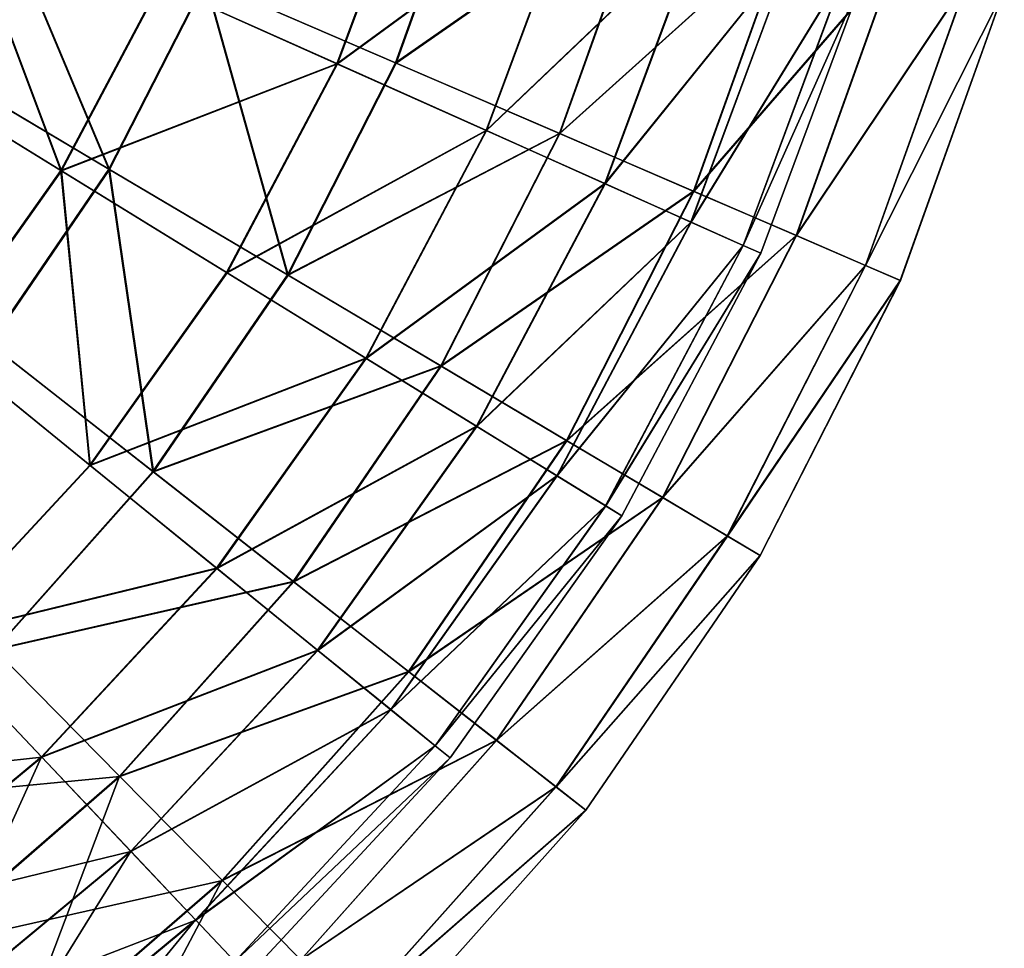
# Model space of a CAD drawing. Header units: millimetres. Extents: x -221 to 238, y -218 to 203.
# Tile 423 of 546: x 202 to 235, y -77 to -46. Entities that reach past the tile are written whole.
import ezdxf

# ---------------------------------------------------------------- set-up
doc = ezdxf.new("R2010")
doc.units = ezdxf.units.MM
doc.header["$LTSCALE"] = 25.4
doc.layers.get('0').update_dxf_attribs({"true_color": 0xff5454})

# ---------------------------------------------------------------- blocks, each defined once
blk = doc.blocks.new('KARO-V-10303.STL#1')
at = {"color": 7, "true_color": 0xffffff}
mesh = blk.add_polyface(dxfattribs=at)
corners = [(215.711, -39.989, 412.04), (207.108, -44.698, 404.365), (212.987, -47.33, 412.04), (209.539, -38.148, 404.365)]
mesh.append_faces([[corners[k] for k in face] for face in [(0, 1, 2), (1, 0, 3)]], dxfattribs={"vtx0": -1, "color": 7})
mesh = blk.add_polyface(dxfattribs=at)
corners = [(207.129, -44.708, 513.387), (215.731, -39.995, 505.71), (213.006, -47.338, 505.71), (209.561, -38.155, 513.387)]
mesh.append_faces([[corners[k] for k in face] for face in [(0, 1, 2), (1, 0, 3)]], dxfattribs={"vtx0": -1, "color": 7})
mesh = blk.add_polyface(dxfattribs=at)
corners = [(217.593, -39.864, 509.992), (208.617, -44.572, 517.314), (214.935, -47.299, 509.992), (210.979, -37.967, 517.314)]
mesh.append_faces([[corners[k] for k in face] for face in [(0, 1, 2), (1, 0, 3)]], dxfattribs={"vtx0": -1, "color": 7})
mesh = blk.add_polyface(dxfattribs=at)
corners = [(208.642, -44.583, 400.666), (217.616, -39.87, 407.992), (214.956, -47.309, 407.992), (211.005, -37.975, 400.666)]
mesh.append_faces([[corners[k] for k in face] for face in [(0, 1, 2), (1, 0, 3)]], dxfattribs={"vtx0": -1, "color": 7})
mesh = blk.add_polyface(dxfattribs=at)
corners = [(220.904, -41.538, 420.468), (212.987, -47.33, 412.04), (217.933, -49.543, 420.468), (215.711, -39.989, 412.04)]
mesh.append_faces([[corners[k] for k in face] for face in [(0, 1, 2), (1, 0, 3)]], dxfattribs={"vtx0": -1, "color": 7})
mesh = blk.add_polyface(dxfattribs=at)
corners = [(213.006, -47.338, 505.71), (220.919, -41.543, 497.279), (217.948, -49.55, 497.279), (215.731, -39.995, 505.71)]
mesh.append_faces([[corners[k] for k in face] for face in [(0, 1, 2), (1, 0, 3)]], dxfattribs={"vtx0": -1, "color": 7})
mesh = blk.add_polyface(dxfattribs=at)
corners = [(223.273, -41.492, 501.865), (214.935, -47.299, 509.992), (220.36, -49.641, 501.865), (217.593, -39.864, 509.992)]
mesh.append_faces([[corners[k] for k in face] for face in [(0, 1, 2), (1, 0, 3)]], dxfattribs={"vtx0": -1, "color": 7})
mesh = blk.add_polyface(dxfattribs=at)
corners = [(214.956, -47.309, 407.992), (223.292, -41.498, 416.121), (220.378, -49.649, 416.121), (217.616, -39.87, 407.992)]
mesh.append_faces([[corners[k] for k in face] for face in [(0, 1, 2), (1, 0, 3)]], dxfattribs={"vtx0": -1, "color": 7})
mesh = blk.add_polyface(dxfattribs=at)
corners = [(203.843, -50.875, 404.365), (200.389, -41.691, 397.567), (197.574, -47.016, 397.567), (207.108, -44.698, 404.365)]
mesh.append_faces([[corners[k] for k in face] for face in [(0, 1, 2), (1, 0, 3)]], dxfattribs={"vtx0": -1, "color": 7})
mesh = blk.add_polyface(dxfattribs=at)
corners = [(200.413, -41.702, 520.188), (203.862, -50.887, 513.387), (197.596, -47.03, 520.188), (207.129, -44.708, 513.387)]
mesh.append_faces([[corners[k] for k in face] for face in [(0, 1, 2), (1, 0, 3)]], dxfattribs={"vtx0": -1, "color": 7})
mesh = blk.add_polyface(dxfattribs=at)
corners = [(205.43, -50.822, 517.314), (201.507, -41.504, 523.716), (198.771, -46.869, 523.716), (208.617, -44.572, 517.314)]
mesh.append_faces([[corners[k] for k in face] for face in [(0, 1, 2), (1, 0, 3)]], dxfattribs={"vtx0": -1, "color": 7})
mesh = blk.add_polyface(dxfattribs=at)
corners = [(201.534, -41.515, 394.261), (205.454, -50.836, 400.666), (198.797, -46.884, 394.261), (208.642, -44.583, 400.666)]
mesh.append_faces([[corners[k] for k in face] for face in [(0, 1, 2), (1, 0, 3)]], dxfattribs={"vtx0": -1, "color": 7})
mesh = blk.add_polyface(dxfattribs=at)
corners = [(225.032, -42.77, 429.515), (217.933, -49.543, 420.468), (221.865, -51.303, 429.515), (220.904, -41.538, 420.468)]
mesh.append_faces([[corners[k] for k in face] for face in [(0, 1, 2), (1, 0, 3)]], dxfattribs={"vtx0": -1, "color": 7})
mesh = blk.add_polyface(dxfattribs=at)
corners = [(217.948, -49.55, 497.279), (225.044, -42.774, 488.231), (221.876, -51.308, 488.231), (220.919, -41.543, 497.279)]
mesh.append_faces([[corners[k] for k in face] for face in [(0, 1, 2), (1, 0, 3)]], dxfattribs={"vtx0": -1, "color": 7})
mesh = blk.add_polyface(dxfattribs=at)
corners = [(227.928, -42.827, 493.061), (220.36, -49.641, 501.865), (224.806, -51.56, 493.061), (223.273, -41.492, 501.865)]
mesh.append_faces([[corners[k] for k in face] for face in [(0, 1, 2), (1, 0, 3)]], dxfattribs={"vtx0": -1, "color": 7})
mesh = blk.add_polyface(dxfattribs=at)
corners = [(220.378, -49.649, 416.121), (227.944, -42.831, 424.927), (224.821, -51.566, 424.927), (223.292, -41.498, 416.121)]
mesh.append_faces([[corners[k] for k in face] for face in [(0, 1, 2), (1, 0, 3)]], dxfattribs={"vtx0": -1, "color": 7})
mesh = blk.add_polyface(dxfattribs=at)
corners = [(228.029, -43.664, 439.033), (221.865, -51.303, 429.515), (224.72, -52.581, 439.033), (225.032, -42.77, 429.515)]
mesh.append_faces([[corners[k] for k in face] for face in [(0, 1, 2), (1, 0, 3)]], dxfattribs={"vtx0": -1, "color": 7})
mesh = blk.add_polyface(dxfattribs=at)
corners = [(221.876, -51.308, 488.231), (228.037, -43.667, 478.71), (224.728, -52.584, 478.71), (225.044, -42.774, 488.231)]
mesh.append_faces([[corners[k] for k in face] for face in [(0, 1, 2), (1, 0, 3)]], dxfattribs={"vtx0": -1, "color": 7})
mesh = blk.add_polyface(dxfattribs=at)
corners = [(231.487, -43.847, 483.72), (224.806, -51.56, 493.061), (228.205, -53.027, 483.72), (227.928, -42.827, 493.061)]
mesh.append_faces([[corners[k] for k in face] for face in [(0, 1, 2), (1, 0, 3)]], dxfattribs={"vtx0": -1, "color": 7})
mesh = blk.add_polyface(dxfattribs=at)
corners = [(224.821, -51.566, 424.927), (231.498, -43.85, 434.27), (228.215, -53.031, 434.27), (227.944, -42.831, 424.927)]
mesh.append_faces([[corners[k] for k in face] for face in [(0, 1, 2), (1, 0, 3)]], dxfattribs={"vtx0": -1, "color": 7})
mesh = blk.add_polyface(dxfattribs=at)
corners = [(229.848, -44.207, 448.872), (224.72, -52.581, 439.033), (226.453, -53.356, 448.872), (228.029, -43.664, 439.033)]
mesh.append_faces([[corners[k] for k in face] for face in [(0, 1, 2), (1, 0, 3)]], dxfattribs={"vtx0": -1, "color": 7})
mesh = blk.add_polyface(dxfattribs=at)
corners = [(224.728, -52.584, 478.71), (229.852, -44.208, 468.871), (226.457, -53.358, 468.871), (228.037, -43.667, 478.71)]
mesh.append_faces([[corners[k] for k in face] for face in [(0, 1, 2), (1, 0, 3)]], dxfattribs={"vtx0": -1, "color": 7})
mesh = blk.add_polyface(dxfattribs=at)
corners = [(233.891, -44.537, 473.988), (228.205, -53.027, 483.72), (230.502, -54.018, 473.988), (231.487, -43.847, 483.72)]
mesh.append_faces([[corners[k] for k in face] for face in [(0, 1, 2), (1, 0, 3)]], dxfattribs={"vtx0": -1, "color": 7})
mesh = blk.add_polyface(dxfattribs=at)
corners = [(228.215, -53.031, 434.27), (233.898, -44.539, 444.003), (230.508, -54.021, 444.003), (231.498, -43.85, 434.27)]
mesh.append_faces([[corners[k] for k in face] for face in [(0, 1, 2), (1, 0, 3)]], dxfattribs={"vtx0": -1, "color": 7})
mesh = blk.add_polyface(dxfattribs=at)
corners = [(230.459, -44.389, 458.871), (226.453, -53.356, 448.872), (227.035, -53.616, 458.871), (229.848, -44.207, 448.872)]
mesh.append_faces([[corners[k] for k in face] for face in [(0, 1, 2), (1, 0, 3)]], dxfattribs={"vtx0": -1, "color": 7})
mesh = blk.add_polyface(dxfattribs=at)
corners = [(226.457, -53.358, 468.871), (230.459, -44.389, 458.871), (227.035, -53.616, 458.871), (229.852, -44.208, 468.871)]
mesh.append_faces([[corners[k] for k in face] for face in [(0, 1, 2), (1, 0, 3)]], dxfattribs={"vtx0": -1, "color": 7})
mesh = blk.add_polyface(dxfattribs=at)
corners = [(212.987, -47.33, 412.04), (203.843, -50.875, 404.365), (209.329, -54.251, 412.04), (207.108, -44.698, 404.365)]
mesh.append_faces([[corners[k] for k in face] for face in [(0, 1, 2), (1, 0, 3)]], dxfattribs={"vtx0": -1, "color": 7})
mesh = blk.add_polyface(dxfattribs=at)
corners = [(211.347, -54.334, 509.992), (208.617, -44.572, 517.314), (205.43, -50.822, 517.314), (214.935, -47.299, 509.992)]
mesh.append_faces([[corners[k] for k in face] for face in [(0, 1, 2), (1, 0, 3)]], dxfattribs={"vtx0": -1, "color": 7})
mesh = blk.add_polyface(dxfattribs=at)
corners = [(208.642, -44.583, 400.666), (211.368, -54.346, 407.992), (205.454, -50.836, 400.666), (214.956, -47.309, 407.992)]
mesh.append_faces([[corners[k] for k in face] for face in [(0, 1, 2), (1, 0, 3)]], dxfattribs={"vtx0": -1, "color": 7})
mesh = blk.add_polyface(dxfattribs=at)
corners = [(235.104, -44.885, 464.02), (230.502, -54.018, 473.988), (231.66, -54.518, 464.02), (233.891, -44.537, 473.988)]
mesh.append_faces([[corners[k] for k in face] for face in [(0, 1, 2), (1, 0, 3)]], dxfattribs={"vtx0": -1, "color": 7})
mesh = blk.add_polyface(dxfattribs=at)
corners = [(230.508, -54.021, 444.003), (235.106, -44.885, 453.972), (231.662, -54.519, 453.972), (233.898, -44.539, 444.003)]
mesh.append_faces([[corners[k] for k in face] for face in [(0, 1, 2), (1, 0, 3)]], dxfattribs={"vtx0": -1, "color": 7})
mesh = blk.add_polyface(dxfattribs=at)
corners = [(203.862, -50.887, 513.387), (213.006, -47.338, 505.71), (209.346, -54.262, 505.71), (207.129, -44.708, 513.387)]
mesh.append_faces([[corners[k] for k in face] for face in [(0, 1, 2), (1, 0, 3)]], dxfattribs={"vtx0": -1, "color": 7})
mesh = blk.add_polyface(dxfattribs=at)
corners = [(235.106, -44.885, 453.972), (231.66, -54.518, 464.02), (231.662, -54.519, 453.972), (235.104, -44.885, 464.02)]
mesh.append_faces([[corners[k] for k in face] for face in [(0, 1, 2), (1, 0, 3)]], dxfattribs={"vtx0": -1, "color": 7})
mesh = blk.add_polyface(dxfattribs=at)
corners = [(201.471, -56.612, 517.314), (198.771, -46.869, 523.716), (195.371, -51.84, 523.716), (205.43, -50.822, 517.314)]
mesh.append_faces([[corners[k] for k in face] for face in [(0, 1, 2), (1, 0, 3)]], dxfattribs={"vtx0": -1, "color": 7})
mesh = blk.add_polyface(dxfattribs=at)
corners = [(198.797, -46.884, 394.261), (201.492, -56.629, 400.666), (195.395, -51.858, 394.261), (205.454, -50.836, 400.666)]
mesh.append_faces([[corners[k] for k in face] for face in [(0, 1, 2), (1, 0, 3)]], dxfattribs={"vtx0": -1, "color": 7})
mesh = blk.add_polyface(dxfattribs=at)
corners = [(199.799, -56.573, 404.365), (197.574, -47.016, 397.567), (194.088, -51.929, 397.567), (203.843, -50.875, 404.365)]
mesh.append_faces([[corners[k] for k in face] for face in [(0, 1, 2), (1, 0, 3)]], dxfattribs={"vtx0": -1, "color": 7})
mesh = blk.add_polyface(dxfattribs=at)
corners = [(197.596, -47.03, 520.188), (199.817, -56.587, 513.387), (194.108, -51.945, 520.188), (203.862, -50.887, 513.387)]
mesh.append_faces([[corners[k] for k in face] for face in [(0, 1, 2), (1, 0, 3)]], dxfattribs={"vtx0": -1, "color": 7})
mesh = blk.add_polyface(dxfattribs=at)
corners = [(220.36, -49.641, 501.865), (211.347, -54.334, 509.992), (216.428, -57.35, 501.865), (214.935, -47.299, 509.992)]
mesh.append_faces([[corners[k] for k in face] for face in [(0, 1, 2), (1, 0, 3)]], dxfattribs={"vtx0": -1, "color": 7})
mesh = blk.add_polyface(dxfattribs=at)
corners = [(211.368, -54.346, 407.992), (220.378, -49.649, 416.121), (216.445, -57.36, 416.121), (214.956, -47.309, 407.992)]
mesh.append_faces([[corners[k] for k in face] for face in [(0, 1, 2), (1, 0, 3)]], dxfattribs={"vtx0": -1, "color": 7})
mesh = blk.add_polyface(dxfattribs=at)
corners = [(217.933, -49.543, 420.468), (209.329, -54.251, 412.04), (213.943, -57.091, 420.468), (212.987, -47.33, 412.04)]
mesh.append_faces([[corners[k] for k in face] for face in [(0, 1, 2), (1, 0, 3)]], dxfattribs={"vtx0": -1, "color": 7})
mesh = blk.add_polyface(dxfattribs=at)
corners = [(209.346, -54.262, 505.71), (217.948, -49.55, 497.279), (213.957, -57.1, 497.279), (213.006, -47.338, 505.71)]
mesh.append_faces([[corners[k] for k in face] for face in [(0, 1, 2), (1, 0, 3)]], dxfattribs={"vtx0": -1, "color": 7})
mesh = blk.add_polyface(dxfattribs=at)
corners = [(221.865, -51.303, 429.515), (213.943, -57.091, 420.468), (217.612, -59.349, 429.515), (217.933, -49.543, 420.468)]
mesh.append_faces([[corners[k] for k in face] for face in [(0, 1, 2), (1, 0, 3)]], dxfattribs={"vtx0": -1, "color": 7})
mesh = blk.add_polyface(dxfattribs=at)
corners = [(213.957, -57.1, 497.279), (221.876, -51.308, 488.231), (217.622, -59.356, 488.231), (217.948, -49.55, 497.279)]
mesh.append_faces([[corners[k] for k in face] for face in [(0, 1, 2), (1, 0, 3)]], dxfattribs={"vtx0": -1, "color": 7})
mesh = blk.add_polyface(dxfattribs=at)
corners = [(224.806, -51.56, 493.061), (216.428, -57.35, 501.865), (220.593, -59.822, 493.061), (220.36, -49.641, 501.865)]
mesh.append_faces([[corners[k] for k in face] for face in [(0, 1, 2), (1, 0, 3)]], dxfattribs={"vtx0": -1, "color": 7})
mesh = blk.add_polyface(dxfattribs=at)
corners = [(216.445, -57.36, 416.121), (224.821, -51.566, 424.927), (220.607, -59.83, 424.927), (220.378, -49.649, 416.121)]
mesh.append_faces([[corners[k] for k in face] for face in [(0, 1, 2), (1, 0, 3)]], dxfattribs={"vtx0": -1, "color": 7})
mesh = blk.add_polyface(dxfattribs=at)
corners = [(204.798, -60.636, 412.04), (203.843, -50.875, 404.365), (199.799, -56.573, 404.365), (209.329, -54.251, 412.04)]
mesh.append_faces([[corners[k] for k in face] for face in [(0, 1, 2), (1, 0, 3)]], dxfattribs={"vtx0": -1, "color": 7})
mesh = blk.add_polyface(dxfattribs=at)
corners = [(203.862, -50.887, 513.387), (204.813, -60.649, 505.71), (199.817, -56.587, 513.387), (209.346, -54.262, 505.71)]
mesh.append_faces([[corners[k] for k in face] for face in [(0, 1, 2), (1, 0, 3)]], dxfattribs={"vtx0": -1, "color": 7})
mesh = blk.add_polyface(dxfattribs=at)
corners = [(206.89, -60.852, 509.992), (205.43, -50.822, 517.314), (201.471, -56.612, 517.314), (211.347, -54.334, 509.992)]
mesh.append_faces([[corners[k] for k in face] for face in [(0, 1, 2), (1, 0, 3)]], dxfattribs={"vtx0": -1, "color": 7})
mesh = blk.add_polyface(dxfattribs=at)
corners = [(205.454, -50.836, 400.666), (206.909, -60.867, 407.992), (201.492, -56.629, 400.666), (211.368, -54.346, 407.992)]
mesh.append_faces([[corners[k] for k in face] for face in [(0, 1, 2), (1, 0, 3)]], dxfattribs={"vtx0": -1, "color": 7})
mesh = blk.add_polyface(dxfattribs=at)
corners = [(224.72, -52.581, 439.033), (217.612, -59.349, 429.515), (220.276, -60.989, 439.033), (221.865, -51.303, 429.515)]
mesh.append_faces([[corners[k] for k in face] for face in [(0, 1, 2), (1, 0, 3)]], dxfattribs={"vtx0": -1, "color": 7})
mesh = blk.add_polyface(dxfattribs=at)
corners = [(217.622, -59.356, 488.231), (224.728, -52.584, 478.71), (220.283, -60.993, 478.71), (221.876, -51.308, 488.231)]
mesh.append_faces([[corners[k] for k in face] for face in [(0, 1, 2), (1, 0, 3)]], dxfattribs={"vtx0": -1, "color": 7})
mesh = blk.add_polyface(dxfattribs=at)
corners = [(228.205, -53.027, 483.72), (220.593, -59.822, 493.061), (223.776, -61.712, 483.72), (224.806, -51.56, 493.061)]
mesh.append_faces([[corners[k] for k in face] for face in [(0, 1, 2), (1, 0, 3)]], dxfattribs={"vtx0": -1, "color": 7})
mesh = blk.add_polyface(dxfattribs=at)
corners = [(220.607, -59.83, 424.927), (228.215, -53.031, 434.27), (223.786, -61.717, 434.27), (224.821, -51.566, 424.927)]
mesh.append_faces([[corners[k] for k in face] for face in [(0, 1, 2), (1, 0, 3)]], dxfattribs={"vtx0": -1, "color": 7})
mesh = blk.add_polyface(dxfattribs=at)
corners = [(226.453, -53.356, 448.872), (220.276, -60.989, 439.033), (221.892, -61.984, 448.872), (224.72, -52.581, 439.033)]
mesh.append_faces([[corners[k] for k in face] for face in [(0, 1, 2), (1, 0, 3)]], dxfattribs={"vtx0": -1, "color": 7})
mesh = blk.add_polyface(dxfattribs=at)
corners = [(220.283, -60.993, 478.71), (226.457, -53.358, 468.871), (221.896, -61.986, 468.871), (224.728, -52.584, 478.71)]
mesh.append_faces([[corners[k] for k in face] for face in [(0, 1, 2), (1, 0, 3)]], dxfattribs={"vtx0": -1, "color": 7})
mesh = blk.add_polyface(dxfattribs=at)
corners = [(230.502, -54.018, 473.988), (223.776, -61.712, 483.72), (225.927, -62.988, 473.988), (228.205, -53.027, 483.72)]
mesh.append_faces([[corners[k] for k in face] for face in [(0, 1, 2), (1, 0, 3)]], dxfattribs={"vtx0": -1, "color": 7})
mesh = blk.add_polyface(dxfattribs=at)
corners = [(223.786, -61.717, 434.27), (230.508, -54.021, 444.003), (225.933, -62.992, 444.003), (228.215, -53.031, 434.27)]
mesh.append_faces([[corners[k] for k in face] for face in [(0, 1, 2), (1, 0, 3)]], dxfattribs={"vtx0": -1, "color": 7})
mesh = blk.add_polyface(dxfattribs=at)
corners = [(227.035, -53.616, 458.871), (221.892, -61.984, 448.872), (222.435, -62.318, 458.871), (226.453, -53.356, 448.872)]
mesh.append_faces([[corners[k] for k in face] for face in [(0, 1, 2), (1, 0, 3)]], dxfattribs={"vtx0": -1, "color": 7})
mesh = blk.add_polyface(dxfattribs=at)
corners = [(221.896, -61.986, 468.871), (227.035, -53.616, 458.871), (222.435, -62.318, 458.871), (226.457, -53.358, 468.871)]
mesh.append_faces([[corners[k] for k in face] for face in [(0, 1, 2), (1, 0, 3)]], dxfattribs={"vtx0": -1, "color": 7})
mesh = blk.add_polyface(dxfattribs=at)
corners = [(231.66, -54.518, 464.02), (225.927, -62.988, 473.988), (227.012, -63.632, 464.02), (230.502, -54.018, 473.988)]
mesh.append_faces([[corners[k] for k in face] for face in [(0, 1, 2), (1, 0, 3)]], dxfattribs={"vtx0": -1, "color": 7})
mesh = blk.add_polyface(dxfattribs=at)
corners = [(225.933, -62.992, 444.003), (231.662, -54.519, 453.972), (227.014, -63.634, 453.972), (230.508, -54.021, 444.003)]
mesh.append_faces([[corners[k] for k in face] for face in [(0, 1, 2), (1, 0, 3)]], dxfattribs={"vtx0": -1, "color": 7})
mesh = blk.add_polyface(dxfattribs=at)
corners = [(213.943, -57.091, 420.468), (204.798, -60.636, 412.04), (209.002, -64.054, 420.468), (209.329, -54.251, 412.04)]
mesh.append_faces([[corners[k] for k in face] for face in [(0, 1, 2), (1, 0, 3)]], dxfattribs={"vtx0": -1, "color": 7})
mesh = blk.add_polyface(dxfattribs=at)
corners = [(204.813, -60.649, 505.71), (213.957, -57.1, 497.279), (209.014, -64.064, 497.279), (209.346, -54.262, 505.71)]
mesh.append_faces([[corners[k] for k in face] for face in [(0, 1, 2), (1, 0, 3)]], dxfattribs={"vtx0": -1, "color": 7})
mesh = blk.add_polyface(dxfattribs=at)
corners = [(216.428, -57.35, 501.865), (206.89, -60.852, 509.992), (211.543, -64.493, 501.865), (211.347, -54.334, 509.992)]
mesh.append_faces([[corners[k] for k in face] for face in [(0, 1, 2), (1, 0, 3)]], dxfattribs={"vtx0": -1, "color": 7})
mesh = blk.add_polyface(dxfattribs=at)
corners = [(206.909, -60.867, 407.992), (216.445, -57.36, 416.121), (211.559, -64.505, 416.121), (211.368, -54.346, 407.992)]
mesh.append_faces([[corners[k] for k in face] for face in [(0, 1, 2), (1, 0, 3)]], dxfattribs={"vtx0": -1, "color": 7})
mesh = blk.add_polyface(dxfattribs=at)
corners = [(231.662, -54.519, 453.972), (227.012, -63.632, 464.02), (227.014, -63.634, 453.972), (231.66, -54.518, 464.02)]
mesh.append_faces([[corners[k] for k in face] for face in [(0, 1, 2), (1, 0, 3)]], dxfattribs={"vtx0": -1, "color": 7})
mesh = blk.add_polyface(dxfattribs=at)
corners = [(199.472, -66.375, 412.04), (199.799, -56.573, 404.365), (195.047, -61.694, 404.365), (204.798, -60.636, 412.04)]
mesh.append_faces([[corners[k] for k in face] for face in [(0, 1, 2), (1, 0, 3)]], dxfattribs={"vtx0": -1, "color": 7})
mesh = blk.add_polyface(dxfattribs=at)
corners = [(199.817, -56.587, 513.387), (199.486, -66.389, 505.71), (195.063, -61.711, 513.387), (204.813, -60.649, 505.71)]
mesh.append_faces([[corners[k] for k in face] for face in [(0, 1, 2), (1, 0, 3)]], dxfattribs={"vtx0": -1, "color": 7})
mesh = blk.add_polyface(dxfattribs=at)
corners = [(201.635, -66.747, 509.992), (201.471, -56.612, 517.314), (196.803, -61.848, 517.314), (206.89, -60.852, 509.992)]
mesh.append_faces([[corners[k] for k in face] for face in [(0, 1, 2), (1, 0, 3)]], dxfattribs={"vtx0": -1, "color": 7})
mesh = blk.add_polyface(dxfattribs=at)
corners = [(201.492, -56.629, 400.666), (201.652, -66.764, 407.992), (196.822, -61.868, 400.666), (206.909, -60.867, 407.992)]
mesh.append_faces([[corners[k] for k in face] for face in [(0, 1, 2), (1, 0, 3)]], dxfattribs={"vtx0": -1, "color": 7})
mesh = blk.add_polyface(dxfattribs=at)
corners = [(217.612, -59.349, 429.515), (209.002, -64.054, 420.468), (212.344, -66.772, 429.515), (213.943, -57.091, 420.468)]
mesh.append_faces([[corners[k] for k in face] for face in [(0, 1, 2), (1, 0, 3)]], dxfattribs={"vtx0": -1, "color": 7})
mesh = blk.add_polyface(dxfattribs=at)
corners = [(209.014, -64.064, 497.279), (217.622, -59.356, 488.231), (212.354, -66.78, 488.231), (213.957, -57.1, 497.279)]
mesh.append_faces([[corners[k] for k in face] for face in [(0, 1, 2), (1, 0, 3)]], dxfattribs={"vtx0": -1, "color": 7})
mesh = blk.add_polyface(dxfattribs=at)
corners = [(220.593, -59.822, 493.061), (211.543, -64.493, 501.865), (215.358, -67.478, 493.061), (216.428, -57.35, 501.865)]
mesh.append_faces([[corners[k] for k in face] for face in [(0, 1, 2), (1, 0, 3)]], dxfattribs={"vtx0": -1, "color": 7})
mesh = blk.add_polyface(dxfattribs=at)
corners = [(211.559, -64.505, 416.121), (220.607, -59.83, 424.927), (215.37, -67.487, 424.927), (216.445, -57.36, 416.121)]
mesh.append_faces([[corners[k] for k in face] for face in [(0, 1, 2), (1, 0, 3)]], dxfattribs={"vtx0": -1, "color": 7})
mesh = blk.add_polyface(dxfattribs=at)
corners = [(220.276, -60.989, 439.033), (212.344, -66.772, 429.515), (214.772, -68.745, 439.033), (217.612, -59.349, 429.515)]
mesh.append_faces([[corners[k] for k in face] for face in [(0, 1, 2), (1, 0, 3)]], dxfattribs={"vtx0": -1, "color": 7})
mesh = blk.add_polyface(dxfattribs=at)
corners = [(212.354, -66.78, 488.231), (220.283, -60.993, 478.71), (214.778, -68.75, 478.71), (217.622, -59.356, 488.231)]
mesh.append_faces([[corners[k] for k in face] for face in [(0, 1, 2), (1, 0, 3)]], dxfattribs={"vtx0": -1, "color": 7})
mesh = blk.add_polyface(dxfattribs=at)
corners = [(223.776, -61.712, 483.72), (215.358, -67.478, 493.061), (218.273, -69.758, 483.72), (220.593, -59.822, 493.061)]
mesh.append_faces([[corners[k] for k in face] for face in [(0, 1, 2), (1, 0, 3)]], dxfattribs={"vtx0": -1, "color": 7})
mesh = blk.add_polyface(dxfattribs=at)
corners = [(215.37, -67.487, 424.927), (223.786, -61.717, 434.27), (218.282, -69.766, 434.27), (220.607, -59.83, 424.927)]
mesh.append_faces([[corners[k] for k in face] for face in [(0, 1, 2), (1, 0, 3)]], dxfattribs={"vtx0": -1, "color": 7})
mesh = blk.add_polyface(dxfattribs=at)
corners = [(209.002, -64.054, 420.468), (199.472, -66.375, 412.04), (203.194, -70.312, 420.468), (204.798, -60.636, 412.04)]
mesh.append_faces([[corners[k] for k in face] for face in [(0, 1, 2), (1, 0, 3)]], dxfattribs={"vtx0": -1, "color": 7})
mesh = blk.add_polyface(dxfattribs=at)
corners = [(199.486, -66.389, 505.71), (209.014, -64.064, 497.279), (203.205, -70.324, 497.279), (204.813, -60.649, 505.71)]
mesh.append_faces([[corners[k] for k in face] for face in [(0, 1, 2), (1, 0, 3)]], dxfattribs={"vtx0": -1, "color": 7})
mesh = blk.add_polyface(dxfattribs=at)
corners = [(211.543, -64.493, 501.865), (201.635, -66.747, 509.992), (205.785, -70.953, 501.865), (206.89, -60.852, 509.992)]
mesh.append_faces([[corners[k] for k in face] for face in [(0, 1, 2), (1, 0, 3)]], dxfattribs={"vtx0": -1, "color": 7})
mesh = blk.add_polyface(dxfattribs=at)
corners = [(201.652, -66.764, 407.992), (211.559, -64.505, 416.121), (205.799, -70.967, 416.121), (206.909, -60.867, 407.992)]
mesh.append_faces([[corners[k] for k in face] for face in [(0, 1, 2), (1, 0, 3)]], dxfattribs={"vtx0": -1, "color": 7})
mesh = blk.add_polyface(dxfattribs=at)
corners = [(221.892, -61.984, 448.872), (214.772, -68.745, 439.033), (216.244, -69.942, 448.872), (220.276, -60.989, 439.033)]
mesh.append_faces([[corners[k] for k in face] for face in [(0, 1, 2), (1, 0, 3)]], dxfattribs={"vtx0": -1, "color": 7})
mesh = blk.add_polyface(dxfattribs=at)
corners = [(214.778, -68.75, 478.71), (221.896, -61.986, 468.871), (216.248, -69.945, 468.871), (220.283, -60.993, 478.71)]
mesh.append_faces([[corners[k] for k in face] for face in [(0, 1, 2), (1, 0, 3)]], dxfattribs={"vtx0": -1, "color": 7})
mesh = blk.add_polyface(dxfattribs=at)
corners = [(222.435, -62.318, 458.871), (216.244, -69.942, 448.872), (216.739, -70.345, 458.871), (221.892, -61.984, 448.872)]
mesh.append_faces([[corners[k] for k in face] for face in [(0, 1, 2), (1, 0, 3)]], dxfattribs={"vtx0": -1, "color": 7})
mesh = blk.add_polyface(dxfattribs=at)
corners = [(216.248, -69.945, 468.871), (222.435, -62.318, 458.871), (216.739, -70.345, 458.871), (221.896, -61.986, 468.871)]
mesh.append_faces([[corners[k] for k in face] for face in [(0, 1, 2), (1, 0, 3)]], dxfattribs={"vtx0": -1, "color": 7})
mesh = blk.add_polyface(dxfattribs=at)
corners = [(225.927, -62.988, 473.988), (218.273, -69.758, 483.72), (220.243, -71.3, 473.988), (223.776, -61.712, 483.72)]
mesh.append_faces([[corners[k] for k in face] for face in [(0, 1, 2), (1, 0, 3)]], dxfattribs={"vtx0": -1, "color": 7})
mesh = blk.add_polyface(dxfattribs=at)
corners = [(218.282, -69.766, 434.27), (225.933, -62.992, 444.003), (220.249, -71.304, 444.003), (223.786, -61.717, 434.27)]
mesh.append_faces([[corners[k] for k in face] for face in [(0, 1, 2), (1, 0, 3)]], dxfattribs={"vtx0": -1, "color": 7})
mesh = blk.add_polyface(dxfattribs=at)
corners = [(227.012, -63.632, 464.02), (220.243, -71.3, 473.988), (221.237, -72.077, 464.02), (225.927, -62.988, 473.988)]
mesh.append_faces([[corners[k] for k in face] for face in [(0, 1, 2), (1, 0, 3)]], dxfattribs={"vtx0": -1, "color": 7})
mesh = blk.add_polyface(dxfattribs=at)
corners = [(220.249, -71.304, 444.003), (227.014, -63.634, 453.972), (221.239, -72.079, 453.972), (225.933, -62.992, 444.003)]
mesh.append_faces([[corners[k] for k in face] for face in [(0, 1, 2), (1, 0, 3)]], dxfattribs={"vtx0": -1, "color": 7})
mesh = blk.add_polyface(dxfattribs=at)
corners = [(227.014, -63.634, 453.972), (221.237, -72.077, 464.02), (221.239, -72.079, 453.972), (227.012, -63.632, 464.02)]
mesh.append_faces([[corners[k] for k in face] for face in [(0, 1, 2), (1, 0, 3)]], dxfattribs={"vtx0": -1, "color": 7})
mesh = blk.add_polyface(dxfattribs=at)
corners = [(212.344, -66.772, 429.515), (203.194, -70.312, 420.468), (206.153, -73.443, 429.515), (209.002, -64.054, 420.468)]
mesh.append_faces([[corners[k] for k in face] for face in [(0, 1, 2), (1, 0, 3)]], dxfattribs={"vtx0": -1, "color": 7})
mesh = blk.add_polyface(dxfattribs=at)
corners = [(203.205, -70.324, 497.279), (212.354, -66.78, 488.231), (206.162, -73.452, 488.231), (209.014, -64.064, 497.279)]
mesh.append_faces([[corners[k] for k in face] for face in [(0, 1, 2), (1, 0, 3)]], dxfattribs={"vtx0": -1, "color": 7})
mesh = blk.add_polyface(dxfattribs=at)
corners = [(215.358, -67.478, 493.061), (205.785, -70.953, 501.865), (209.187, -74.401, 493.061), (211.543, -64.493, 501.865)]
mesh.append_faces([[corners[k] for k in face] for face in [(0, 1, 2), (1, 0, 3)]], dxfattribs={"vtx0": -1, "color": 7})
mesh = blk.add_polyface(dxfattribs=at)
corners = [(205.799, -70.967, 416.121), (215.37, -67.487, 424.927), (209.198, -74.412, 424.927), (211.559, -64.505, 416.121)]
mesh.append_faces([[corners[k] for k in face] for face in [(0, 1, 2), (1, 0, 3)]], dxfattribs={"vtx0": -1, "color": 7})
mesh = blk.add_polyface(dxfattribs=at)
corners = [(196.619, -75.759, 420.468), (199.472, -66.375, 412.04), (193.443, -71.37, 412.04), (203.194, -70.312, 420.468)]
mesh.append_faces([[corners[k] for k in face] for face in [(0, 1, 2), (1, 0, 3)]], dxfattribs={"vtx0": -1, "color": 7})
mesh = blk.add_polyface(dxfattribs=at)
corners = [(193.454, -71.386, 505.71), (203.205, -70.324, 497.279), (196.629, -75.772, 497.279), (199.486, -66.389, 505.71)]
mesh.append_faces([[corners[k] for k in face] for face in [(0, 1, 2), (1, 0, 3)]], dxfattribs={"vtx0": -1, "color": 7})
mesh = blk.add_polyface(dxfattribs=at)
corners = [(201.635, -66.747, 509.992), (199.248, -76.623, 501.865), (205.785, -70.953, 501.865), (195.67, -71.921, 509.992)]
mesh.append_faces([[corners[k] for k in face] for face in [(0, 1, 2), (1, 0, 3)]], dxfattribs={"vtx0": -1, "color": 7})
mesh = blk.add_polyface(dxfattribs=at)
corners = [(205.799, -70.967, 416.121), (195.685, -71.94, 407.992), (201.652, -66.764, 407.992), (199.26, -76.639, 416.121)]
mesh.append_faces([[corners[k] for k in face] for face in [(0, 1, 2), (1, 0, 3)]], dxfattribs={"vtx0": -1, "color": 7})
mesh = blk.add_polyface(dxfattribs=at)
corners = [(214.772, -68.745, 439.033), (206.153, -73.443, 429.515), (208.302, -75.716, 439.033), (212.344, -66.772, 429.515)]
mesh.append_faces([[corners[k] for k in face] for face in [(0, 1, 2), (1, 0, 3)]], dxfattribs={"vtx0": -1, "color": 7})
mesh = blk.add_polyface(dxfattribs=at)
corners = [(206.162, -73.452, 488.231), (214.778, -68.75, 478.71), (208.308, -75.722, 478.71), (212.354, -66.78, 488.231)]
mesh.append_faces([[corners[k] for k in face] for face in [(0, 1, 2), (1, 0, 3)]], dxfattribs={"vtx0": -1, "color": 7})
mesh = blk.add_polyface(dxfattribs=at)
corners = [(218.273, -69.758, 483.72), (209.187, -74.401, 493.061), (211.787, -77.036, 483.72), (215.358, -67.478, 493.061)]
mesh.append_faces([[corners[k] for k in face] for face in [(0, 1, 2), (1, 0, 3)]], dxfattribs={"vtx0": -1, "color": 7})
mesh = blk.add_polyface(dxfattribs=at)
corners = [(209.198, -74.412, 424.927), (218.282, -69.766, 434.27), (211.795, -77.044, 434.27), (215.37, -67.487, 424.927)]
mesh.append_faces([[corners[k] for k in face] for face in [(0, 1, 2), (1, 0, 3)]], dxfattribs={"vtx0": -1, "color": 7})
mesh = blk.add_polyface(dxfattribs=at)
corners = [(216.244, -69.942, 448.872), (208.302, -75.716, 439.033), (209.606, -77.096, 448.872), (214.772, -68.745, 439.033)]
mesh.append_faces([[corners[k] for k in face] for face in [(0, 1, 2), (1, 0, 3)]], dxfattribs={"vtx0": -1, "color": 7})
mesh = blk.add_polyface(dxfattribs=at)
corners = [(208.308, -75.722, 478.71), (216.248, -69.945, 468.871), (209.609, -77.099, 468.871), (214.778, -68.75, 478.71)]
mesh.append_faces([[corners[k] for k in face] for face in [(0, 1, 2), (1, 0, 3)]], dxfattribs={"vtx0": -1, "color": 7})
mesh = blk.add_polyface(dxfattribs=at)
corners = [(220.243, -71.3, 473.988), (211.787, -77.036, 483.72), (213.543, -78.816, 473.988), (218.273, -69.758, 483.72)]
mesh.append_faces([[corners[k] for k in face] for face in [(0, 1, 2), (1, 0, 3)]], dxfattribs={"vtx0": -1, "color": 7})
mesh = blk.add_polyface(dxfattribs=at)
corners = [(211.795, -77.044, 434.27), (220.249, -71.304, 444.003), (213.548, -78.821, 444.003), (218.282, -69.766, 434.27)]
mesh.append_faces([[corners[k] for k in face] for face in [(0, 1, 2), (1, 0, 3)]], dxfattribs={"vtx0": -1, "color": 7})
mesh = blk.add_polyface(dxfattribs=at)
corners = [(216.739, -70.345, 458.871), (209.606, -77.096, 448.872), (210.044, -77.559, 458.871), (216.244, -69.942, 448.872)]
mesh.append_faces([[corners[k] for k in face] for face in [(0, 1, 2), (1, 0, 3)]], dxfattribs={"vtx0": -1, "color": 7})
mesh = blk.add_polyface(dxfattribs=at)
corners = [(209.609, -77.099, 468.871), (216.739, -70.345, 458.871), (210.044, -77.559, 458.871), (216.248, -69.945, 468.871)]
mesh.append_faces([[corners[k] for k in face] for face in [(0, 1, 2), (1, 0, 3)]], dxfattribs={"vtx0": -1, "color": 7})
mesh = blk.add_polyface(dxfattribs=at)
corners = [(199.144, -79.249, 429.515), (203.194, -70.312, 420.468), (196.619, -75.759, 420.468), (206.153, -73.443, 429.515)]
mesh.append_faces([[corners[k] for k in face] for face in [(0, 1, 2), (1, 0, 3)]], dxfattribs={"vtx0": -1, "color": 7})
mesh = blk.add_polyface(dxfattribs=at)
corners = [(196.629, -75.772, 497.279), (206.162, -73.452, 488.231), (199.152, -79.259, 488.231), (203.205, -70.324, 497.279)]
mesh.append_faces([[corners[k] for k in face] for face in [(0, 1, 2), (1, 0, 3)]], dxfattribs={"vtx0": -1, "color": 7})
mesh = blk.add_polyface(dxfattribs=at)
corners = [(205.785, -70.953, 501.865), (202.181, -80.478, 493.061), (209.187, -74.401, 493.061), (199.248, -76.623, 501.865)]
mesh.append_faces([[corners[k] for k in face] for face in [(0, 1, 2), (1, 0, 3)]], dxfattribs={"vtx0": -1, "color": 7})
mesh = blk.add_polyface(dxfattribs=at)
corners = [(209.198, -74.412, 424.927), (199.26, -76.639, 416.121), (205.799, -70.967, 416.121), (202.191, -80.49, 424.927)]
mesh.append_faces([[corners[k] for k in face] for face in [(0, 1, 2), (1, 0, 3)]], dxfattribs={"vtx0": -1, "color": 7})
mesh = blk.add_polyface(dxfattribs=at)
corners = [(221.237, -72.077, 464.02), (213.543, -78.816, 473.988), (214.43, -79.715, 464.02), (220.243, -71.3, 473.988)]
mesh.append_faces([[corners[k] for k in face] for face in [(0, 1, 2), (1, 0, 3)]], dxfattribs={"vtx0": -1, "color": 7})
mesh = blk.add_polyface(dxfattribs=at)
corners = [(213.548, -78.821, 444.003), (221.239, -72.079, 453.972), (214.431, -79.716, 453.972), (220.249, -71.304, 444.003)]
mesh.append_faces([[corners[k] for k in face] for face in [(0, 1, 2), (1, 0, 3)]], dxfattribs={"vtx0": -1, "color": 7})
mesh = blk.add_polyface(dxfattribs=at)
corners = [(221.239, -72.079, 453.972), (214.43, -79.715, 464.02), (214.431, -79.716, 453.972), (221.237, -72.077, 464.02)]
mesh.append_faces([[corners[k] for k in face] for face in [(0, 1, 2), (1, 0, 3)]], dxfattribs={"vtx0": -1, "color": 7})
mesh = blk.add_polyface(dxfattribs=at)
corners = [(200.978, -81.784, 439.033), (206.153, -73.443, 429.515), (199.144, -79.249, 429.515), (208.302, -75.716, 439.033)]
mesh.append_faces([[corners[k] for k in face] for face in [(0, 1, 2), (1, 0, 3)]], dxfattribs={"vtx0": -1, "color": 7})
mesh = blk.add_polyface(dxfattribs=at)
corners = [(199.152, -79.259, 488.231), (208.308, -75.722, 478.71), (200.983, -81.79, 478.71), (206.162, -73.452, 488.231)]
mesh.append_faces([[corners[k] for k in face] for face in [(0, 1, 2), (1, 0, 3)]], dxfattribs={"vtx0": -1, "color": 7})
mesh = blk.add_polyface(dxfattribs=at)
corners = [(209.187, -74.401, 493.061), (204.422, -83.424, 483.72), (211.787, -77.036, 483.72), (202.181, -80.478, 493.061)]
mesh.append_faces([[corners[k] for k in face] for face in [(0, 1, 2), (1, 0, 3)]], dxfattribs={"vtx0": -1, "color": 7})
mesh = blk.add_polyface(dxfattribs=at)
corners = [(211.795, -77.044, 434.27), (202.191, -80.49, 424.927), (209.198, -74.412, 424.927), (204.429, -83.433, 434.27)]
mesh.append_faces([[corners[k] for k in face] for face in [(0, 1, 2), (1, 0, 3)]], dxfattribs={"vtx0": -1, "color": 7})
mesh = blk.add_polyface(dxfattribs=at)
corners = [(202.091, -83.321, 448.872), (208.302, -75.716, 439.033), (200.978, -81.784, 439.033), (209.606, -77.096, 448.872)]
mesh.append_faces([[corners[k] for k in face] for face in [(0, 1, 2), (1, 0, 3)]], dxfattribs={"vtx0": -1, "color": 7})
mesh = blk.add_polyface(dxfattribs=at)
corners = [(200.983, -81.79, 478.71), (209.609, -77.099, 468.871), (202.093, -83.325, 468.871), (208.308, -75.722, 478.71)]
mesh.append_faces([[corners[k] for k in face] for face in [(0, 1, 2), (1, 0, 3)]], dxfattribs={"vtx0": -1, "color": 7})

msp = doc.modelspace()

# ---------------------------------------------------------------- block references
at = {"color": 0}
msp.add_blockref('KARO-V-10303.STL#1', (0, 0), dxfattribs=at)

doc.saveas('drawing.dxf')
